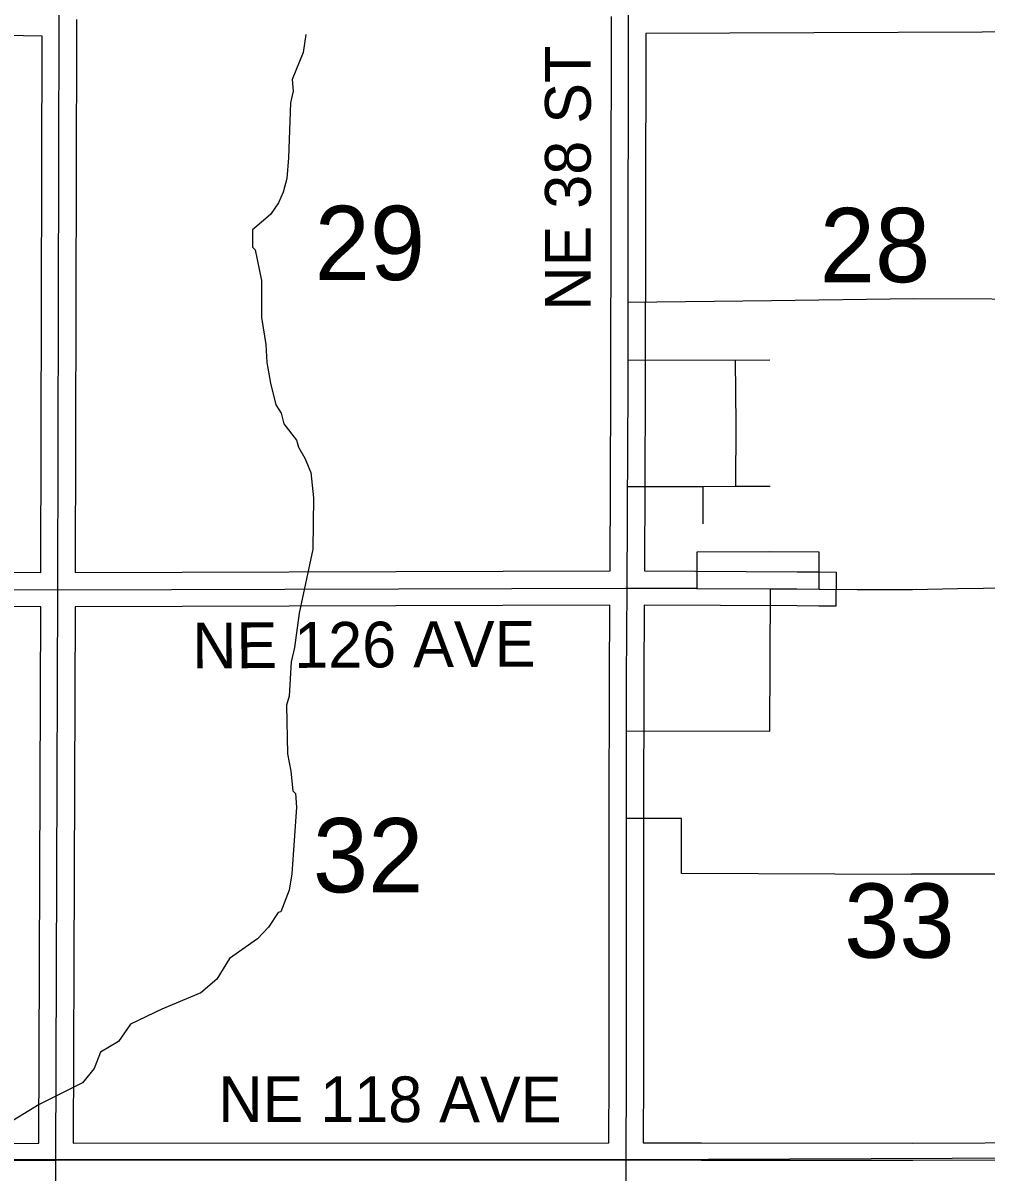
# Model space of a CAD drawing. Extents: x -1403959 to 81668, y -1400582 to 11018.
# Drawn here: x 7482.3 to 7645.3, y 9504.8 to 9699.5 of the extents above; entities that cross this region are included whole.
import ezdxf

# ---------------------------------------------------------------- set-up
doc = ezdxf.new("R2010")
doc.units = 0
for name, color, linetype in [('tdCiCoBndryTxt', 7, 'Continuous'), ('tdCiMapFrame', 7, 'Continuous'), ('tdCiRRCL', 7, 'Continuous'), ('tdCiSectLine', 7, 'Continuous'), ('tdCiSectNmbr', 7, 'Continuous'), ('tdCiSectTwpRng', 7, 'Continuous'), ('tdCoClipBndry', 7, 'Continuous'), ('tdCoSectLinePart', 7, 'Continuous'), ('tdCoSectNmbr', 7, 'Continuous'), ('tdCoSurfBitum', 7, 'Continuous')]:
    doc.layers.add(name, color=color, linetype=linetype)

msp = doc.modelspace()

# ---------------------------------------------------------------- linework, layer by layer
at = {"layer": 'tdCiCoBndryTxt'}
for points in [[(7488.18, 9603.56), (7488.41, 9700.13), (7488.26, 9722.6), (7488.07, 9745.65), (7488.01, 9781.42), (7488.01, 9797.2)], [(7584.75, 9652.24), (7584.81, 9700.61), (7584.81, 9748.06), (7584.94, 9797.64)], [(7584.68, 9628.3), (7584.73, 9637.11), (7584.75, 9652.24)], [(7584.75, 9652.24), (7584.75, 9652.24)], [(7584.56, 9603.86), (7584.68, 9628.3)], [(7449.41, 9603.75), (7450.5, 9603.74), (7455.42, 9603.75), (7472.36, 9603.64), (7488.18, 9603.56), (7584.27, 9603.86)], [(7487.62, 9448.06), (7487.82, 9506.99), (7488.18, 9603.56)], [(7584.27, 9603.86), (7584.56, 9603.86)], [(7584.45, 9579.7), (7584.47, 9588.51), (7584.56, 9603.86)], [(7584.56, 9603.86), (7596.31, 9603.8)], [(7596.31, 9603.8), (7596.34, 9603.8)], [(7596.34, 9603.8), (7608.82, 9603.74)], [(7608.82, 9603.74), (7608.82, 9603.74)], [(7608.82, 9603.74), (7608.83, 9603.74), (7613.32, 9603.72), (7617.06, 9603.68)], [(7584.43, 9564.87), (7584.45, 9579.7)], [(7584.45, 9579.7), (7584.45, 9579.7)], [(7583.99, 9400.04), (7584.05, 9420.47), (7584.2, 9477.09), (7584.38, 9492.61), (7584.38, 9507.05), (7584.44, 9521.45), (7584.43, 9564.86)], [(7584.43, 9564.86), (7584.43, 9564.87)]]:
    msp.add_lwpolyline(points, dxfattribs=at)
at = {"layer": 'tdCiMapFrame'}
msp.add_lwpolyline([(7451.69, 9506.93), (7487.82, 9506.99), (7584.38, 9507.05), (7597.13, 9507.02), (7632.96, 9507.01), (7657.38, 9507.08)], dxfattribs=at)
at = {"layer": 'tdCiRRCL'}
msp.add_lwpolyline([(7680.89, 9555.41), (7632.74, 9555.44), (7632.74, 9555.34), (7593.78, 9555.52), (7593.79, 9564.83), (7584.43, 9564.87), (7584.45, 9579.7), (7608.73, 9579.61), (7608.82, 9603.72), (7613.32, 9603.72), (7617.06, 9603.68), (7617.1, 9609.93), (7608.72, 9609.99), (7596.37, 9609.92), (7596.34, 9603.8), (7584.56, 9603.86), (7584.68, 9628.3), (7584.73, 9637.11), (7584.75, 9652.24), (7609.01, 9652.56), (7633.1, 9652.88), (7659.61, 9652.76)], dxfattribs=at)
at = {"layer": 'tdCiSectLine'}
for points in [[(7491.09, 9606.47), (7581.68, 9606.75), (7581.83, 9637.12), (7581.91, 9700.61)], [(7491.31, 9700.11), (7491.33, 9697.25), (7491.3, 9697.25), (7491.09, 9606.47)], [(7485.28, 9606.48), (7485.5, 9697.28), (7447.52, 9697.96), (7442.36, 9698.05), (7439.48, 9698.1), (7439.48, 9698.1), (7436.58, 9698.14), (7389.37, 9698.79), (7389.12, 9614.94), (7389.12, 9614.91), (7388.99, 9606.99), (7413.78, 9606.9), (7413.79, 9606.9), (7424.64, 9606.82), (7424.67, 9606.82), (7428.33, 9606.75), (7439.12, 9606.75), (7439.15, 9606.75), (7450.51, 9606.64), (7455.41, 9606.65), (7455.42, 9606.65), (7455.44, 9606.65), (7472.37, 9606.54), (7485.28, 9606.48)], [(7658.89, 9698.01), (7587.71, 9697.72), (7587.71, 9697.71), (7587.71, 9697.71), (7587.63, 9637.11), (7587.63, 9637.1), (7587.48, 9606.75), (7613.33, 9606.62), (7613.34, 9606.62), (7617.08, 9606.59), (7619.98, 9606.56), (7619.93, 9600.76), (7617.03, 9600.78), (7613.29, 9600.82), (7587.45, 9600.95), (7587.37, 9588.5), (7587.33, 9564.86), (7587.34, 9521.45), (7587.34, 9521.43), (7587.29, 9509.95), (7597.13, 9509.93), (7632.96, 9509.91), (7657.37, 9509.98)], [(7451.69, 9509.83), (7484.93, 9509.89), (7484.93, 9509.9), (7484.93, 9509.9), (7485.26, 9600.67), (7472.34, 9600.74)], [(7490.74, 9509.89), (7581.48, 9509.95), (7581.48, 9509.95), (7581.49, 9509.95), (7581.49, 9509.96), (7581.49, 9509.96), (7581.54, 9521.45), (7581.53, 9564.86), (7581.53, 9564.87), (7581.57, 9588.52), (7581.57, 9588.53), (7581.64, 9600.95), (7491.07, 9600.67), (7491.07, 9600.65), (7491.07, 9600.65), (7490.74, 9509.89)]]:
    msp.add_lwpolyline(points, dxfattribs=at)
at = {"layer": 'tdCiSectNmbr'}
for points in [[(7617.06, 9603.68), (7623.49, 9603.63), (7632.72, 9603.63), (7632.91, 9603.63)], [(7632.91, 9603.63), (7640.5, 9603.8), (7649.31, 9603.9), (7656.1, 9603.96), (7661.57, 9603.98)]]:
    msp.add_lwpolyline(points, dxfattribs=at)
at = {"layer": 'tdCiSectTwpRng'}
for points in [[(7584.73, 9642.41), (7608.71, 9642.48)], [(7602.96, 9621.09), (7603.03, 9631.55), (7602.92, 9642.46)], [(7584.65, 9621.03), (7597.43, 9621.05), (7602.96, 9621.09), (7608.76, 9621.09)], [(7597.45, 9614.71), (7597.43, 9621.05)]]:
    msp.add_lwpolyline(points, dxfattribs=at)
at = {"layer": 'tdCoClipBndry'}
msp.add_lwpolyline([(8549.15, 9506.07), (8453.73, 9506.73), (8129.55, 9505.48), (8065.35, 9506.36), (7898.67, 9506.67), (7875.61, 9506.35), (7777.72, 9507.21), (7680.92, 9507.43), (7584.56, 9507.04), (7487.75, 9507.11), (7385.45, 9506.88), (7240.23, 9506.98), (7094.09, 9507.81), (7021.1, 9507.98), (6996.67, 9508.49), (6940.47, 9508.46), (6899.25, 9508.86), (6803.05, 9508.67), (6755.11, 9508.87)], dxfattribs=at)
at = {"layer": 'tdCoSurfBitum'}
msp.add_lwpolyline([(7530.15, 9697.59), (7529.69, 9694.54), (7527.85, 9689.96), (7528, 9687.98), (7527.54, 9685.99), (7527.23, 9676.68), (7526.93, 9673.17), (7526.32, 9670.88), (7525.55, 9669.05), (7524.18, 9667.07), (7521.12, 9664.47), (7521.12, 9661.57), (7521.58, 9661.11), (7522.64, 9655.92), (7522.64, 9649.66), (7523.4, 9645.08), (7523.55, 9642.03), (7524.16, 9638.52), (7525.08, 9634.86), (7525.99, 9633.48), (7526.45, 9631.65), (7528.58, 9628.9), (7528.89, 9627.68), (7529.96, 9625.84), (7531.03, 9623.4), (7531.48, 9619.13), (7531.32, 9610.43), (7529.03, 9599.59), (7528.26, 9593.79), (7527.65, 9591.35), (7527.34, 9585.55), (7526.88, 9584.02), (7527.03, 9575.78), (7527.64, 9572.87), (7527.94, 9569.52), (7528.4, 9569.06), (7528.55, 9566.77), (7527.78, 9555.47), (7527.33, 9552.72), (7525.95, 9549.06), (7525.49, 9548.91), (7523.81, 9546.47), (7521.98, 9544.48), (7517.24, 9541.13), (7515.1, 9537.62), (7512.35, 9535.33), (7505.79, 9532.59), (7500.44, 9530), (7498.45, 9527.1), (7495.4, 9525.27), (7494.33, 9522.52), (7492.34, 9520.08), (7485.01, 9516.42), (7478.75, 9512.61)], dxfattribs=at)

# ---------------------------------------------------------------- texts
at = {"layer": 'tdCoSectLinePart'}
for s, rotation, p in [('29', 359.9982, (7531.65, 9655.99)), ('28', 359.9988, (7617.18, 9655.63)), ('32', 359.9981, (7531.35, 9552.34)), ('33', 359.9988, (7621.3, 9541.27))]:
    msp.add_text(s, height=12.575, rotation=rotation, dxfattribs=at).set_placement(p)
at = {"layer": 'tdCoSectNmbr'}
for s, rotation, p in [('NE 38 ST', 89.9719, (7578.38, 9650.82)), ('NE 126 AVE', 0.3214, (7510.96, 9590.24)), ('NE 118 AVE', 359.9599, (7515.35, 9513.46))]:
    msp.add_text(s, height=7.738, rotation=rotation, dxfattribs=at).set_placement(p)

doc.saveas('drawing.dxf')
